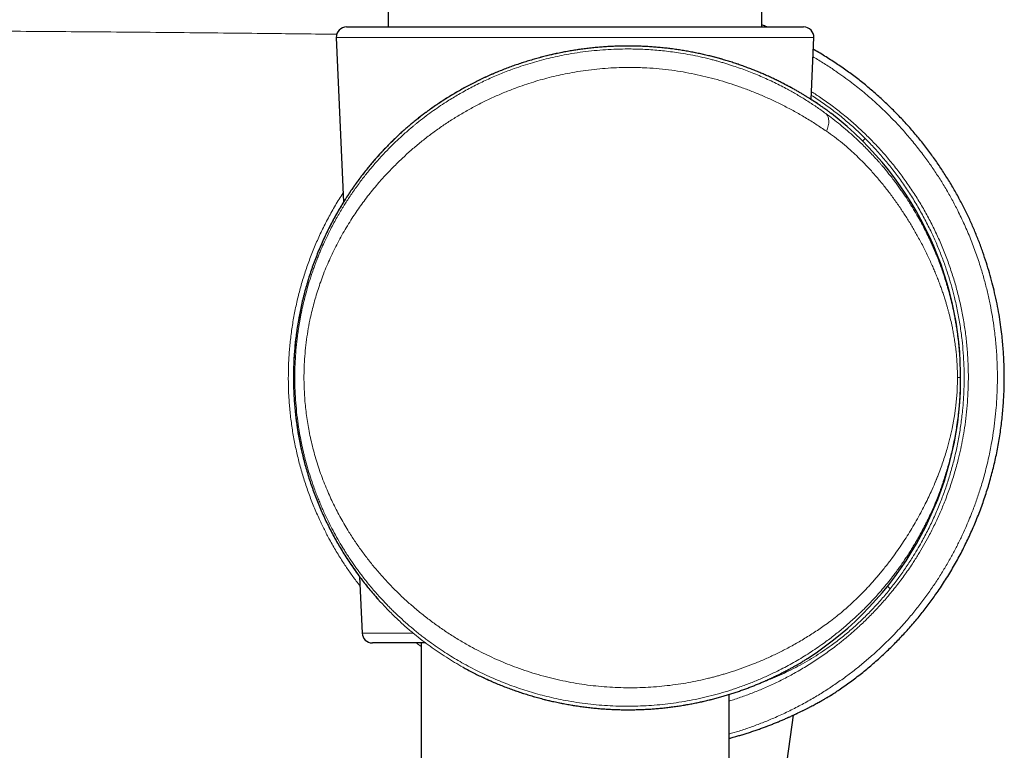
# Model space of a CAD drawing. Header units: millimetres. Extents: x 8 to 791, y 12 to 1717.
# Tile 327 of 341: x 710 to 758, y 1355 to 1391. Entities that reach past the tile are written whole.
import ezdxf

# ---------------------------------------------------------------- set-up
doc = ezdxf.new("R2010")
doc.units = ezdxf.units.MM

msp = doc.modelspace()

# ---------------------------------------------------------------- linework, layer by layer
at = {"color": 7, "linetype": 'Continuous', "lineweight": 30}
for p, q in [((727.796, 1391.467), (727.796, 1390.467)), ((745.996, 1390.467), (745.996, 1391.467)), ((725.768, 1390.467), (748.024, 1390.467)), ((725.268, 1389.946), (725.616, 1381.924)), ((748.392, 1386.929), (748.523, 1389.946)), ((729.771, 1386.402), (729.766, 1386.398)), ((725.701, 1382.061), (725.701, 1382.061)), ((723.183, 1373.387), (723.183, 1373.387)), ((726.406, 1363.692), (726.525, 1360.946)), ((729.613, 1360.467), (727.025, 1360.467)), ((729.396, 1360.467), (729.396, 1335.482)), ((731.437, 1359.284), (731.441, 1359.282)), ((744.396, 1337.518), (744.396, 1357.958)), ((746.267, 1347.883), (747.533, 1356.952))]:
    msp.add_line(p, q, dxfattribs=at)
at = {"color": 8, "linetype": 'Continuous', "lineweight": 0}
for p, q in [((748.523, 1389.946), (725.268, 1389.946)), ((727.38, 1362.507), (727.38, 1362.507)), ((726.525, 1360.946), (729.007, 1360.946))]:
    msp.add_line(p, q, dxfattribs=at)
at = {"color": 7, "linetype": 'Continuous', "lineweight": 30}
for centre, radius, start, end in [((725.768, 1389.967), 0.5, 90, 182.4813), ((748.024, 1389.967), 0.5, 357.5187, 90), ((739.396, 1373.387), 16.275, 302.8221, 52.1727), ((727.025, 1360.967), 0.5, 182.4813, 270), ((749.096, 1358.345), 0.5, 301.4731, 302.8445)]:
    msp.add_arc(centre, radius, start, end, dxfattribs=at)
at = {"color": 8, "linetype": 'Continuous', "lineweight": 0}
for centre, radius, start, end in [((755.703, 1380.392), 6.594, 135.2389, 136.818), ((756.363, 1368.217), 6.566, 229.5573, 231.1418)]:
    msp.add_arc(centre, radius, start, end, dxfattribs=at)
for points, knots in [([(704.404, 1390.281), (705.869, 1390.274), (708.799, 1390.259), (713.192, 1390.228), (717.584, 1390.191), (721.616, 1390.151), (724.183, 1390.12), (725.288, 1390.107)], [0, 0, 0, 0, 0.2102842, 0.4205684, 0.6308752, 0.8411821, 1, 1, 1, 1]), ([(755.654, 1373.387), (755.653, 1373.322), (755.653, 1373.192), (755.649, 1372.997), (755.643, 1372.801), (755.635, 1372.604), (755.624, 1372.406), (755.61, 1372.207), (755.594, 1372.008), (755.569, 1371.741), (755.531, 1371.404), (755.49, 1371.107), (755.46, 1370.911), (755.445, 1370.818), (755.429, 1370.724), (755.413, 1370.631), (755.396, 1370.537), (755.379, 1370.442), (755.346, 1370.267), (755.293, 1370.01), (755.215, 1369.669), (755.127, 1369.319), (755.032, 1368.977), (754.931, 1368.642), (754.853, 1368.403), (754.8, 1368.245), (754.774, 1368.171), (754.748, 1368.096), (754.722, 1368.021), (754.694, 1367.946), (754.667, 1367.87), (754.604, 1367.703), (754.503, 1367.443), (754.356, 1367.089), (754.202, 1366.745), (754.069, 1366.465), (753.96, 1366.246), (753.872, 1366.073), (753.779, 1365.896), (753.684, 1365.721), (753.592, 1365.558), (753.497, 1365.392), (753.393, 1365.216), (753.273, 1365.019), (753.144, 1364.814), (753.012, 1364.611), (752.899, 1364.443), (752.808, 1364.312), (752.735, 1364.208), (752.661, 1364.105), (752.586, 1364.002), (752.511, 1363.9), (752.435, 1363.799), (752.301, 1363.624), (752.111, 1363.383), (751.861, 1363.082), (751.614, 1362.8), (751.401, 1362.567), (751.221, 1362.377), (751.074, 1362.226), (750.928, 1362.079), (750.772, 1361.928), (750.591, 1361.756), (750.386, 1361.568), (750.167, 1361.374), (749.945, 1361.184), (749.716, 1360.996), (749.479, 1360.808), (749.236, 1360.623), (748.96, 1360.421), (748.652, 1360.206), (748.312, 1359.98), (747.969, 1359.766), (747.625, 1359.562), (747.28, 1359.368), (746.926, 1359.181), (746.6, 1359.019), (746.303, 1358.879), (746.042, 1358.762), (745.78, 1358.65), (745.518, 1358.543), (745.255, 1358.441), (744.992, 1358.344), (744.728, 1358.252), (744.38, 1358.137), (743.944, 1358.005), (743.418, 1357.864), (742.888, 1357.742), (742.357, 1357.638), (741.823, 1357.551), (741.288, 1357.482), (740.753, 1357.431), (740.217, 1357.397), (739.682, 1357.381), (739.145, 1357.382), (738.606, 1357.401), (738.064, 1357.438), (737.52, 1357.494), (736.974, 1357.568), (736.458, 1357.655), (735.972, 1357.754), (735.522, 1357.858), (735.086, 1357.972), (734.661, 1358.096), (734.242, 1358.23), (733.826, 1358.375), (733.415, 1358.532), (733.008, 1358.699), (732.601, 1358.88), (732.194, 1359.074), (731.788, 1359.282), (731.398, 1359.495), (731.02, 1359.716), (730.65, 1359.945), (730.275, 1360.192), (729.951, 1360.419), (729.688, 1360.611), (729.485, 1360.765), (729.291, 1360.917), (729.038, 1361.121), (728.726, 1361.385), (728.462, 1361.623), (728.296, 1361.777), (728.23, 1361.839), (728.163, 1361.903), (728.106, 1361.958), (728.045, 1362.017), (727.978, 1362.083), (727.873, 1362.187), (727.738, 1362.325), (727.57, 1362.501), (727.387, 1362.7), (727.188, 1362.923), (726.989, 1363.155), (726.796, 1363.389), (726.618, 1363.613), (726.451, 1363.83), (726.298, 1364.038), (726.155, 1364.238), (726.01, 1364.447), (725.865, 1364.663), (725.728, 1364.876), (725.639, 1365.018), (725.593, 1365.093), (725.579, 1365.115), (725.566, 1365.137), (725.553, 1365.159), (725.54, 1365.181), (725.447, 1365.334), (725.283, 1365.617), (725.058, 1366.03), (724.854, 1366.435), (724.691, 1366.783), (724.561, 1367.075), (724.461, 1367.312), (724.365, 1367.549), (724.267, 1367.8), (724.146, 1368.13), (724.009, 1368.534), (723.868, 1368.998), (723.768, 1369.367), (723.7, 1369.64), (723.657, 1369.817), (723.618, 1369.994), (723.58, 1370.17), (723.545, 1370.344), (723.485, 1370.658), (723.411, 1371.113), (723.336, 1371.709), (723.284, 1372.303), (723.254, 1372.894), (723.247, 1373.469), (723.26, 1374.032), (723.292, 1374.584), (723.333, 1375.015), (723.369, 1375.325), (723.393, 1375.512), (723.42, 1375.7), (723.449, 1375.889), (723.48, 1376.077), (723.514, 1376.265), (723.564, 1376.532), (723.638, 1376.878), (723.74, 1377.305), (723.857, 1377.738), (723.968, 1378.105), (724.065, 1378.405), (724.145, 1378.638), (724.229, 1378.872), (724.315, 1379.099), (724.399, 1379.311), (724.507, 1379.574), (724.649, 1379.901), (724.836, 1380.302), (725.018, 1380.666), (725.192, 1380.991), (725.308, 1381.199), (725.387, 1381.336), (725.424, 1381.4), (725.462, 1381.465), (725.501, 1381.53), (725.54, 1381.595), (725.58, 1381.66), (725.65, 1381.775), (725.756, 1381.943), (725.902, 1382.168), (726.064, 1382.407), (726.238, 1382.655), (726.417, 1382.899), (726.593, 1383.13), (726.763, 1383.345), (726.933, 1383.553), (727.109, 1383.76), (727.294, 1383.972), (727.532, 1384.233), (727.818, 1384.533), (728.146, 1384.858), (728.433, 1385.126), (728.678, 1385.345), (728.834, 1385.48), (728.937, 1385.567), (728.989, 1385.611), (729.041, 1385.654), (729.093, 1385.697), (729.144, 1385.739), (729.296, 1385.862), (729.548, 1386.06), (729.905, 1386.324), (730.259, 1386.571), (730.586, 1386.788), (730.886, 1386.976), (731.157, 1387.139), (731.439, 1387.301), (731.736, 1387.464), (732.048, 1387.626), (732.363, 1387.782), (732.678, 1387.929), (732.991, 1388.067), (733.304, 1388.198), (733.616, 1388.32), (733.971, 1388.451), (734.371, 1388.588), (734.815, 1388.725), (735.26, 1388.85), (735.704, 1388.96), (736.147, 1389.058), (736.626, 1389.149), (737.14, 1389.231), (737.691, 1389.3), (738.24, 1389.35), (738.788, 1389.381), (739.28, 1389.393), (739.717, 1389.391), (740.101, 1389.381), (740.486, 1389.361), (740.871, 1389.333), (741.258, 1389.295), (741.645, 1389.247), (742.064, 1389.186), (742.514, 1389.108), (742.995, 1389.009), (743.378, 1388.919), (743.664, 1388.845), (743.854, 1388.793), (744.044, 1388.739), (744.234, 1388.683), (744.423, 1388.624), (744.66, 1388.547), (744.945, 1388.449), (745.276, 1388.328), (745.608, 1388.198), (745.94, 1388.059), (746.272, 1387.911), (746.604, 1387.755), (746.926, 1387.594), (747.294, 1387.4), (747.708, 1387.167), (748.176, 1386.883), (748.645, 1386.577), (748.95, 1386.359), (749.104, 1386.248)], [0, 0, 0, 0, 0.002124, 0.00426, 0.006409, 0.008572, 0.010753, 0.012952, 0.015172, 0.017413, 0.021942, 0.026644, 0.027725, 0.028815, 0.029915, 0.031024, 0.032143, 0.033271, 0.03441, 0.038443, 0.042658, 0.047059, 0.051648, 0.055844, 0.06019, 0.061186, 0.06219, 0.063201, 0.064221, 0.065247, 0.066282, 0.067324, 0.072145, 0.07716, 0.082369, 0.087059, 0.089561, 0.092159, 0.094854, 0.097645, 0.100191, 0.10247, 0.105393, 0.108523, 0.11186, 0.115323, 0.118408, 0.120139, 0.12187, 0.123602, 0.125333, 0.127065, 0.128796, 0.130528, 0.13608, 0.14139, 0.146459, 0.151287, 0.154199, 0.157015, 0.159737, 0.162505, 0.165699, 0.169659, 0.173494, 0.177204, 0.181085, 0.184971, 0.188856, 0.192741, 0.197915, 0.203006, 0.208016, 0.212944, 0.217791, 0.222559, 0.227541, 0.230993, 0.234413, 0.237802, 0.24116, 0.244487, 0.247784, 0.251052, 0.25429, 0.26061, 0.266863, 0.273054, 0.279185, 0.285261, 0.291287, 0.297265, 0.3032, 0.309097, 0.314978, 0.320887, 0.326826, 0.332797, 0.338807, 0.34486, 0.349939, 0.355053, 0.360015, 0.364781, 0.369625, 0.374549, 0.379352, 0.384232, 0.389189, 0.394225, 0.399341, 0.404514, 0.409206, 0.414163, 0.419261, 0.424503, 0.427659, 0.430411, 0.433219, 0.436112, 0.441575, 0.447317, 0.448357, 0.449405, 0.450462, 0.451527, 0.452148, 0.453403, 0.454778, 0.457268, 0.460078, 0.463207, 0.466655, 0.470423, 0.473807, 0.477193, 0.480334, 0.483321, 0.486154, 0.488832, 0.492131, 0.49516, 0.497602, 0.497907, 0.498208, 0.498505, 0.498798, 0.499089, 0.499375, 0.50498, 0.510371, 0.515547, 0.520509, 0.523519, 0.526444, 0.529286, 0.532196, 0.535597, 0.541158, 0.546589, 0.551889, 0.553937, 0.555964, 0.557972, 0.559961, 0.56193, 0.56388, 0.57055, 0.577143, 0.583667, 0.590127, 0.596528, 0.602514, 0.608557, 0.614663, 0.616733, 0.618812, 0.620899, 0.622994, 0.625097, 0.627208, 0.629328, 0.634084, 0.638961, 0.64396, 0.649082, 0.651815, 0.654583, 0.657386, 0.660223, 0.662809, 0.665114, 0.669909, 0.67495, 0.680238, 0.683864, 0.687597, 0.688449, 0.689308, 0.690171, 0.69104, 0.691915, 0.692795, 0.69368, 0.696554, 0.699653, 0.702975, 0.706522, 0.710172, 0.713469, 0.716578, 0.719687, 0.722796, 0.725995, 0.729462, 0.735035, 0.740352, 0.745413, 0.748613, 0.751702, 0.752493, 0.753276, 0.754052, 0.754819, 0.75558, 0.756332, 0.761531, 0.76659, 0.771508, 0.776287, 0.779944, 0.783516, 0.787003, 0.790944, 0.794925, 0.798851, 0.802723, 0.806541, 0.810305, 0.814017, 0.817677, 0.822854, 0.827974, 0.833039, 0.838052, 0.843014, 0.847927, 0.854016, 0.86007, 0.866096, 0.872096, 0.878076, 0.88228, 0.886511, 0.890771, 0.895062, 0.899386, 0.903744, 0.908139, 0.913639, 0.919222, 0.924891, 0.927142, 0.929408, 0.931687, 0.93398, 0.936288, 0.938611, 0.942696, 0.946845, 0.951057, 0.955335, 0.959678, 0.964086, 0.968562, 0.972697, 0.979239, 0.98597, 0.99289, 1, 1, 1, 1]), ([(748.833, 1386.635), (748.812, 1386.65), (748.749, 1386.694), (748.629, 1386.775), (748.474, 1386.876), (748.306, 1386.985), (748.124, 1387.098), (747.945, 1387.206), (747.772, 1387.308), (747.607, 1387.402), (747.435, 1387.498), (747.256, 1387.595), (747.07, 1387.693), (746.877, 1387.791), (746.676, 1387.89), (746.469, 1387.988), (746.254, 1388.086), (746.033, 1388.183), (745.805, 1388.28), (745.519, 1388.395), (745.168, 1388.529), (744.746, 1388.677), (744.306, 1388.818), (743.847, 1388.95), (743.37, 1389.073), (742.876, 1389.185), (742.366, 1389.283), (741.887, 1389.36), (741.446, 1389.418), (741.046, 1389.461), (740.64, 1389.495), (740.227, 1389.519), (739.809, 1389.533), (739.385, 1389.536), (738.957, 1389.528), (738.529, 1389.509), (738.102, 1389.48), (737.676, 1389.439), (737.249, 1389.387), (736.821, 1389.324), (736.394, 1389.249), (735.968, 1389.163), (735.544, 1389.066), (735.129, 1388.959), (734.723, 1388.844), (734.327, 1388.72), (733.935, 1388.587), (733.548, 1388.444), (733.166, 1388.293), (732.79, 1388.133), (732.42, 1387.965), (732.074, 1387.797), (731.751, 1387.632), (731.45, 1387.47), (731.155, 1387.302), (730.865, 1387.13), (730.582, 1386.954), (730.303, 1386.773), (730.031, 1386.588), (729.854, 1386.461), (729.766, 1386.398)], [0, 0, 0, 0, 0.009012, 0.026788, 0.044666, 0.062544, 0.080514, 0.098483, 0.112254, 0.126034, 0.139862, 0.153691, 0.167555, 0.181419, 0.195343, 0.209266, 0.223225, 0.237184, 0.251182, 0.265189, 0.288439, 0.311785, 0.335179, 0.35875, 0.382375, 0.406185, 0.430055, 0.454042, 0.471606, 0.489169, 0.506844, 0.52452, 0.542319, 0.560119, 0.578046, 0.595973, 0.613595, 0.631217, 0.648965, 0.666713, 0.684592, 0.702471, 0.720474, 0.738477, 0.755802, 0.773128, 0.790554, 0.80798, 0.825503, 0.843026, 0.860637, 0.878248, 0.893399, 0.90855, 0.923748, 0.938946, 0.954189, 0.969432, 0.984716, 1, 1, 1, 1]), ([(744.396, 1356.029), (744.559, 1356.076), (744.914, 1356.18), (745.455, 1356.364), (746.018, 1356.575), (746.598, 1356.814), (747.193, 1357.086), (747.802, 1357.391), (748.386, 1357.713), (748.947, 1358.049), (749.484, 1358.398), (749.995, 1358.755), (750.48, 1359.121), (750.941, 1359.491), (751.377, 1359.866), (751.788, 1360.243), (752.177, 1360.621), (752.519, 1360.974), (752.819, 1361.3), (753.134, 1361.657), (753.491, 1362.087), (753.884, 1362.594), (754.248, 1363.102), (754.586, 1363.608), (754.898, 1364.112), (755.185, 1364.611), (755.449, 1365.104), (755.691, 1365.59), (755.897, 1366.038), (756.072, 1366.446), (756.246, 1366.878), (756.434, 1367.383), (756.642, 1368.004), (756.838, 1368.674), (757.017, 1369.395), (757.157, 1370.078), (757.264, 1370.721), (757.343, 1371.323), (757.396, 1371.863), (757.429, 1372.337), (757.454, 1372.861), (757.464, 1373.5), (757.444, 1374.253), (757.393, 1375.004), (757.315, 1375.705), (757.218, 1376.357), (757.107, 1376.958), (756.976, 1377.556), (756.825, 1378.148), (756.642, 1378.78), (756.419, 1379.449), (756.153, 1380.152), (755.858, 1380.843), (755.554, 1381.479), (755.249, 1382.061), (754.947, 1382.591), (754.627, 1383.111), (754.29, 1383.62), (753.918, 1384.143), (753.508, 1384.677), (753.057, 1385.219), (752.586, 1385.744), (752.082, 1386.262), (751.543, 1386.773), (750.969, 1387.273), (750.448, 1387.689), (749.988, 1388.031), (749.561, 1388.332), (749.087, 1388.643), (748.715, 1388.876), (748.51, 1388.991), (748.482, 1389.006)], [0, 0, 0, 0, 0.0121038, 0.0264004, 0.0406968, 0.0549851, 0.0711507, 0.0873221, 0.1034878, 0.1186918, 0.1339005, 0.1491045, 0.1631399, 0.1771791, 0.1912146, 0.2040664, 0.2169211, 0.2297729, 0.2391096, 0.2484462, 0.263658, 0.2788746, 0.2940863, 0.3081313, 0.3221802, 0.3362253, 0.3490883, 0.3619541, 0.3748171, 0.3841625, 0.393508, 0.4079726, 0.4224372, 0.4400161, 0.4576026, 0.4751815, 0.4895637, 0.50395, 0.5183322, 0.5280496, 0.537767, 0.5555842, 0.5734169, 0.5912493, 0.6090661, 0.6235364, 0.6380192, 0.6525063, 0.6669893, 0.6814598, 0.6992569, 0.7170694, 0.7348818, 0.7526787, 0.7671314, 0.7815966, 0.7960662, 0.8105317, 0.8249848, 0.8416966, 0.8584211, 0.8751455, 0.8918573, 0.9099113, 0.9279735, 0.9460276, 0.9573913, 0.968755, 0.9832483, 0.9977416, 1, 1, 1, 1]), ([(749.14, 1385.386), (748.97, 1385.501), (748.633, 1385.729), (748.111, 1386.051), (747.584, 1386.353), (747.05, 1386.635), (746.515, 1386.896), (745.979, 1387.136), (745.444, 1387.355), (744.905, 1387.555), (744.361, 1387.737), (743.813, 1387.9), (743.261, 1388.044), (742.708, 1388.168), (742.155, 1388.273), (741.585, 1388.36), (740.998, 1388.428), (740.541, 1388.462), (740.234, 1388.478), (740.077, 1388.484), (739.92, 1388.489), (739.763, 1388.492), (739.606, 1388.493), (739.321, 1388.493), (738.908, 1388.483), (738.366, 1388.451), (737.826, 1388.401), (737.287, 1388.332), (736.78, 1388.249), (736.304, 1388.157), (735.86, 1388.057), (735.417, 1387.944), (734.976, 1387.818), (734.538, 1387.679), (734.058, 1387.512), (733.538, 1387.312), (732.982, 1387.075), (732.434, 1386.816), (731.897, 1386.537), (731.377, 1386.243), (730.875, 1385.935), (730.39, 1385.612), (729.916, 1385.272), (729.452, 1384.914), (729.001, 1384.539), (728.564, 1384.148), (728.142, 1383.743), (727.735, 1383.322), (727.388, 1382.936), (727.096, 1382.591), (726.855, 1382.292), (726.623, 1381.989), (726.4, 1381.681), (726.185, 1381.37), (725.969, 1381.04), (725.753, 1380.691), (725.54, 1380.324), (725.339, 1379.955), (725.151, 1379.583), (724.974, 1379.208), (724.806, 1378.825), (724.65, 1378.442), (724.508, 1378.059), (724.381, 1377.685), (724.265, 1377.311), (724.16, 1376.936), (724.065, 1376.561), (723.97, 1376.131), (723.879, 1375.645), (723.8, 1375.103), (723.743, 1374.561), (723.707, 1374.019), (723.694, 1373.529), (723.698, 1373.09), (723.712, 1372.704), (723.736, 1372.317), (723.772, 1371.93), (723.819, 1371.543), (723.877, 1371.157), (723.947, 1370.762), (724.032, 1370.358), (724.131, 1369.947), (724.243, 1369.537), (724.368, 1369.127), (724.507, 1368.717), (724.657, 1368.315), (724.812, 1367.933), (724.971, 1367.573), (725.133, 1367.227), (725.306, 1366.883), (725.49, 1366.541), (725.683, 1366.201), (725.918, 1365.813), (726.199, 1365.38), (726.531, 1364.907), (726.883, 1364.444), (727.254, 1363.992), (727.64, 1363.555), (728.039, 1363.135), (728.45, 1362.732), (728.877, 1362.343), (729.323, 1361.964), (729.787, 1361.598), (730.269, 1361.246), (730.762, 1360.912), (731.269, 1360.596), (731.752, 1360.317), (732.209, 1360.074), (732.634, 1359.863), (733.063, 1359.665), (733.498, 1359.48), (733.961, 1359.298), (734.452, 1359.123), (734.973, 1358.957), (735.498, 1358.808), (736.027, 1358.678), (736.56, 1358.566), (737.096, 1358.472), (737.635, 1358.396), (738.175, 1358.339), (738.716, 1358.301), (739.255, 1358.281), (739.79, 1358.28), (740.323, 1358.296), (740.855, 1358.33), (741.387, 1358.382), (741.905, 1358.45), (742.411, 1358.533), (742.904, 1358.63), (743.294, 1358.719), (743.585, 1358.792), (743.777, 1358.842), (743.968, 1358.895), (744.159, 1358.951), (744.35, 1359.008), (744.654, 1359.104), (745.069, 1359.246), (745.589, 1359.443), (746.104, 1359.658), (746.614, 1359.891), (747.043, 1360.105), (747.394, 1360.292), (747.672, 1360.447), (747.948, 1360.607), (748.221, 1360.773), (748.492, 1360.945), (748.76, 1361.123), (749.043, 1361.318), (749.337, 1361.531), (749.64, 1361.766), (749.933, 1362.006), (750.216, 1362.254), (750.494, 1362.51), (750.763, 1362.772), (750.996, 1363.01), (751.193, 1363.221), (751.363, 1363.408), (751.531, 1363.599), (751.698, 1363.795), (751.864, 1363.996), (752.028, 1364.202), (752.191, 1364.412), (752.382, 1364.668), (752.599, 1364.97), (752.838, 1365.32), (753.069, 1365.677), (753.293, 1366.041), (753.513, 1366.417), (753.717, 1366.787), (753.905, 1367.147), (754.073, 1367.488), (754.246, 1367.858), (754.367, 1368.134), (754.443, 1368.317), (754.466, 1368.373), (754.489, 1368.429), (754.512, 1368.484), (754.534, 1368.54), (754.593, 1368.69), (754.686, 1368.933), (754.804, 1369.267), (754.91, 1369.591), (755.002, 1369.894), (755.081, 1370.176), (755.132, 1370.376), (755.165, 1370.509), (755.18, 1370.575), (755.196, 1370.641), (755.211, 1370.707), (755.225, 1370.772), (755.248, 1370.876), (755.277, 1371.018), (755.312, 1371.199), (755.344, 1371.378), (755.372, 1371.554), (755.398, 1371.729), (755.421, 1371.9), (755.448, 1372.124), (755.475, 1372.401), (755.498, 1372.732), (755.512, 1373.061), (755.514, 1373.279), (755.514, 1373.387)], [0, 0, 0, 0, 0.008133, 0.016106, 0.023924, 0.03159, 0.039109, 0.046356, 0.053472, 0.060461, 0.067331, 0.074207, 0.080972, 0.087632, 0.094194, 0.100666, 0.10769, 0.114625, 0.116429, 0.118227, 0.12002, 0.121809, 0.123593, 0.125373, 0.131528, 0.137668, 0.143801, 0.149935, 0.156078, 0.16121, 0.166359, 0.171527, 0.176721, 0.181945, 0.187201, 0.194087, 0.201014, 0.207991, 0.215027, 0.222009, 0.228801, 0.23563, 0.2425, 0.249418, 0.256399, 0.263378, 0.27036, 0.277353, 0.284415, 0.289048, 0.293656, 0.298241, 0.302805, 0.30735, 0.311879, 0.317012, 0.322084, 0.327098, 0.332057, 0.336965, 0.341825, 0.346903, 0.351575, 0.356188, 0.360746, 0.365253, 0.369714, 0.374134, 0.380432, 0.38666, 0.392834, 0.398971, 0.405087, 0.409453, 0.413824, 0.418206, 0.422605, 0.427027, 0.431479, 0.435965, 0.440784, 0.445651, 0.450573, 0.455556, 0.460606, 0.465729, 0.470662, 0.47515, 0.479681, 0.484259, 0.488886, 0.493565, 0.498299, 0.505187, 0.512122, 0.51911, 0.526157, 0.533209, 0.540092, 0.546972, 0.553855, 0.560746, 0.567822, 0.57485, 0.581836, 0.588788, 0.595783, 0.60129, 0.606761, 0.6122, 0.617612, 0.622999, 0.629246, 0.635456, 0.641636, 0.647793, 0.653934, 0.660097, 0.666241, 0.672376, 0.67851, 0.684649, 0.690699, 0.696774, 0.70288, 0.709026, 0.715218, 0.721046, 0.726925, 0.73286, 0.735209, 0.737568, 0.739937, 0.742316, 0.744706, 0.747107, 0.753812, 0.760603, 0.767484, 0.774462, 0.781542, 0.785562, 0.789617, 0.793707, 0.797832, 0.801995, 0.806195, 0.810433, 0.81553, 0.820614, 0.825687, 0.830659, 0.835727, 0.840913, 0.845872, 0.849258, 0.852691, 0.856169, 0.859694, 0.863265, 0.866883, 0.870548, 0.874261, 0.880107, 0.885998, 0.891933, 0.897914, 0.903941, 0.910224, 0.915728, 0.921078, 0.926274, 0.932897, 0.933745, 0.934588, 0.935426, 0.93626, 0.93709, 0.937915, 0.943016, 0.947891, 0.952541, 0.956969, 0.960684, 0.964231, 0.965133, 0.966023, 0.966902, 0.96777, 0.968627, 0.969472, 0.971854, 0.974173, 0.976429, 0.978624, 0.980761, 0.982841, 0.984868, 0.988793, 0.992607, 0.996335, 1, 1, 1, 1]), ([(748.409, 1387.309), (748.56, 1387.212), (748.902, 1386.992), (749.418, 1386.621), (749.96, 1386.2), (750.482, 1385.757), (750.989, 1385.289), (751.478, 1384.798), (751.949, 1384.284), (752.398, 1383.749), (752.823, 1383.199), (753.222, 1382.635), (753.594, 1382.06), (753.942, 1381.469), (754.266, 1380.861), (754.567, 1380.236), (754.842, 1379.595), (755.09, 1378.942), (755.31, 1378.284), (755.5, 1377.62), (755.662, 1376.953), (755.796, 1376.28), (755.903, 1375.598), (755.981, 1374.907), (756.03, 1374.21), (756.049, 1373.511), (756.039, 1372.835), (756.003, 1372.185), (755.945, 1371.559), (755.868, 1370.971), (755.776, 1370.422), (755.674, 1369.912), (755.542, 1369.345), (755.373, 1368.725), (755.158, 1368.054), (754.923, 1367.414), (754.672, 1366.808), (754.409, 1366.234), (754.14, 1365.703), (753.87, 1365.213), (753.604, 1364.763), (753.29, 1364.27), (752.923, 1363.739), (752.496, 1363.174), (752.061, 1362.648), (751.622, 1362.159), (751.184, 1361.706), (750.755, 1361.295), (750.338, 1360.923), (749.938, 1360.587), (749.479, 1360.227), (748.958, 1359.848), (748.37, 1359.457), (747.785, 1359.105), (747.207, 1358.787), (746.64, 1358.504), (746.076, 1358.248), (745.515, 1358.019), (744.959, 1357.817), (744.585, 1357.69), (744.396, 1357.635), (744.396, 1357.635)], [0, 0, 0, 0, 0.014315, 0.03258, 0.050861, 0.069142, 0.087408, 0.105966, 0.124533, 0.143091, 0.161807, 0.180034, 0.198277, 0.216519, 0.234746, 0.2533, 0.271872, 0.290443, 0.308998, 0.327243, 0.345504, 0.363764, 0.382008, 0.400583, 0.419175, 0.437767, 0.456343, 0.473048, 0.489759, 0.506464, 0.520313, 0.534164, 0.548013, 0.56673, 0.585447, 0.604276, 0.621078, 0.637885, 0.654687, 0.668615, 0.682547, 0.696475, 0.715301, 0.734127, 0.753066, 0.769869, 0.786678, 0.803481, 0.817408, 0.831338, 0.845264, 0.864083, 0.882901, 0.901831, 0.91875, 0.935675, 0.952594, 0.968391, 0.984193, 0.999989, 1, 1, 1, 1]), ([(748.401, 1387.132), (748.402, 1387.132), (748.597, 1387.015), (748.972, 1386.758), (749.519, 1386.362), (750.041, 1385.94), (750.544, 1385.502), (750.861, 1385.191), (751.02, 1385.035)], [0, 0, 0, 0, 0.000764, 0.203111, 0.405352, 0.603533, 0.801814, 1, 1, 1, 1]), ([(729.766, 1386.398), (729.681, 1386.336), (729.511, 1386.212), (729.255, 1386.013), (729.019, 1385.823), (728.804, 1385.642), (728.61, 1385.474), (728.416, 1385.3), (728.172, 1385.074), (727.881, 1384.791), (727.545, 1384.444), (727.214, 1384.081), (726.892, 1383.705), (726.578, 1383.313), (726.274, 1382.908), (725.979, 1382.491), (725.794, 1382.205), (725.701, 1382.061)], [0, 0, 0, 0, 0.057889, 0.115808, 0.173701, 0.217787, 0.261875, 0.306135, 0.350397, 0.429796, 0.509822, 0.589851, 0.671091, 0.752335, 0.83472, 0.917107, 1, 1, 1, 1]), ([(749.14, 1385.386), (749.157, 1385.431), (749.192, 1385.523), (749.226, 1385.657), (749.246, 1385.787), (749.25, 1385.908), (749.237, 1386.018), (749.207, 1386.112), (749.164, 1386.191), (749.124, 1386.229), (749.104, 1386.248)], [0, 0, 0, 0, 0.120941, 0.245295, 0.372034, 0.5, 0.627966, 0.754705, 0.879059, 1, 1, 1, 1]), ([(749.104, 1386.248), (749.221, 1386.161), (749.46, 1385.983), (749.809, 1385.703), (750.16, 1385.407), (750.49, 1385.112), (750.775, 1384.844), (751.018, 1384.604), (751.241, 1384.376), (751.412, 1384.194), (751.531, 1384.063), (751.599, 1383.988), (751.663, 1383.916), (751.719, 1383.853), (751.767, 1383.798), (751.812, 1383.746), (751.859, 1383.691), (751.935, 1383.602), (752.043, 1383.472), (752.185, 1383.297), (752.337, 1383.103), (752.486, 1382.908), (752.629, 1382.713), (752.766, 1382.522), (752.899, 1382.329), (753.039, 1382.121), (753.178, 1381.906), (753.314, 1381.688), (753.423, 1381.508), (753.508, 1381.363), (753.557, 1381.277), (753.588, 1381.223), (753.601, 1381.2), (753.614, 1381.176), (753.627, 1381.154), (753.64, 1381.131), (753.652, 1381.11), (753.725, 1380.978), (753.854, 1380.739), (754.028, 1380.395), (754.16, 1380.117), (754.257, 1379.905), (754.323, 1379.756), (754.387, 1379.607), (754.454, 1379.448), (754.54, 1379.237), (754.64, 1378.978), (754.748, 1378.683), (754.857, 1378.364), (754.932, 1378.126), (754.98, 1377.968), (754.995, 1377.92), (755.009, 1377.872), (755.023, 1377.825), (755.036, 1377.777), (755.082, 1377.616), (755.157, 1377.341), (755.251, 1376.953), (755.316, 1376.652), (755.359, 1376.439), (755.383, 1376.314), (755.405, 1376.189), (755.427, 1376.065), (755.447, 1375.942), (755.467, 1375.82), (755.498, 1375.614), (755.537, 1375.323), (755.578, 1374.947), (755.611, 1374.566), (755.635, 1374.177), (755.651, 1373.782), (755.653, 1373.518), (755.654, 1373.387)], [0, 0, 0, 0, 0.028756, 0.05865, 0.089696, 0.12182, 0.149414, 0.170787, 0.193123, 0.216426, 0.223477, 0.230611, 0.23783, 0.24392, 0.248571, 0.253452, 0.258561, 0.2639, 0.278523, 0.294631, 0.312225, 0.331305, 0.34734, 0.36433, 0.381623, 0.39792, 0.418101, 0.436512, 0.453151, 0.463162, 0.472401, 0.474369, 0.476298, 0.478188, 0.480039, 0.481852, 0.483625, 0.48536, 0.513979, 0.54114, 0.566846, 0.578459, 0.58975, 0.600717, 0.612047, 0.625553, 0.64748, 0.668678, 0.689152, 0.715077, 0.718379, 0.721661, 0.724921, 0.72816, 0.731378, 0.734574, 0.761045, 0.786501, 0.810965, 0.818984, 0.826895, 0.834698, 0.842396, 0.849988, 0.857476, 0.864862, 0.887831, 0.910129, 0.931808, 0.954823, 0.977527, 1, 1, 1, 1]), ([(755.514, 1373.387), (755.514, 1373.453), (755.514, 1373.584), (755.508, 1373.781), (755.5, 1373.978), (755.489, 1374.177), (755.471, 1374.407), (755.446, 1374.67), (755.41, 1374.967), (755.375, 1375.207), (755.345, 1375.389), (755.324, 1375.513), (755.301, 1375.634), (755.278, 1375.758), (755.239, 1375.948), (755.181, 1376.208), (755.121, 1376.448), (755.079, 1376.607), (755.059, 1376.683), (755.037, 1376.759), (755.016, 1376.836), (754.993, 1376.914), (754.97, 1376.992), (754.933, 1377.114), (754.881, 1377.282), (754.811, 1377.496), (754.735, 1377.714), (754.654, 1377.937), (754.567, 1378.165), (754.475, 1378.398), (754.38, 1378.626), (754.277, 1378.864), (754.165, 1379.111), (754.04, 1379.376), (753.908, 1379.644), (753.769, 1379.915), (753.588, 1380.252), (753.361, 1380.651), (753.085, 1381.107), (752.793, 1381.559), (752.534, 1381.933), (752.316, 1382.234), (752.147, 1382.458), (751.976, 1382.677), (751.8, 1382.895), (751.613, 1383.119), (751.363, 1383.407), (751.05, 1383.746), (750.677, 1384.122), (750.299, 1384.474), (749.917, 1384.802), (749.534, 1385.107), (749.27, 1385.294), (749.14, 1385.386)], [0, 0, 0, 0, 0.011781, 0.023644, 0.03562, 0.047736, 0.060023, 0.078203, 0.097099, 0.116781, 0.12532, 0.13336, 0.141588, 0.150008, 0.158621, 0.181018, 0.204675, 0.210163, 0.215715, 0.221333, 0.227017, 0.232766, 0.238582, 0.244465, 0.260235, 0.276555, 0.293427, 0.310856, 0.328842, 0.347388, 0.366496, 0.383706, 0.405214, 0.427126, 0.449442, 0.472164, 0.495294, 0.535162, 0.574815, 0.614259, 0.65475, 0.6757, 0.696336, 0.716659, 0.736673, 0.757887, 0.780503, 0.819952, 0.858219, 0.895329, 0.931309, 0.966189, 1, 1, 1, 1]), ([(751.02, 1385.035), (751.179, 1384.873), (751.496, 1384.547), (751.947, 1384.033), (752.38, 1383.499), (752.792, 1382.944), (753.183, 1382.369), (753.552, 1381.774), (753.896, 1381.161), (754.203, 1380.556), (754.475, 1379.961), (754.714, 1379.381), (754.919, 1378.826), (755.093, 1378.298), (755.24, 1377.799), (755.386, 1377.237), (755.525, 1376.61), (755.648, 1375.917), (755.738, 1375.244), (755.798, 1374.594), (755.832, 1373.969), (755.842, 1373.378), (755.832, 1372.824), (755.806, 1372.306), (755.759, 1371.728), (755.684, 1371.092), (755.571, 1370.399), (755.434, 1369.73), (755.273, 1369.086), (755.094, 1368.469), (754.891, 1367.86), (754.658, 1367.242), (754.393, 1366.619), (754.094, 1365.991), (753.81, 1365.451), (753.549, 1364.997), (753.29, 1364.57), (752.983, 1364.101), (752.625, 1363.593), (752.37, 1363.267), (752.243, 1363.104)], [0, 0, 0, 0, 0.028354, 0.0568699, 0.0853858, 0.1142457, 0.1431056, 0.1723168, 0.2015279, 0.2309116, 0.2569946, 0.2830871, 0.30917, 0.3307913, 0.352418, 0.3740392, 0.4032589, 0.4324787, 0.4618722, 0.4878876, 0.5139125, 0.539928, 0.5614924, 0.5830622, 0.6046266, 0.633768, 0.6629093, 0.692223, 0.7189287, 0.7456548, 0.7723809, 0.7990866, 0.8280166, 0.8569595, 0.8858895, 0.9041413, 0.9223931, 0.948259, 0.9741341, 1, 1, 1, 1]), ([(726.425, 1363.245), (726.364, 1363.322), (726.189, 1363.542), (725.92, 1363.918), (725.594, 1364.398), (725.267, 1364.923), (724.959, 1365.462), (724.688, 1365.981), (724.43, 1366.515), (724.175, 1367.101), (723.927, 1367.738), (723.705, 1368.389), (723.51, 1369.052), (723.341, 1369.727), (723.2, 1370.412), (723.088, 1371.106), (723.006, 1371.798), (722.954, 1372.487), (722.931, 1373.171), (722.936, 1373.859), (722.97, 1374.549), (723.034, 1375.242), (723.127, 1375.935), (723.25, 1376.628), (723.401, 1377.307), (723.579, 1377.975), (723.782, 1378.627), (724.014, 1379.275), (724.273, 1379.914), (724.562, 1380.548), (724.878, 1381.17), (725.221, 1381.783), (725.471, 1382.179), (725.596, 1382.378)], [0, 0, 0, 0, 0.014605, 0.041222, 0.067839, 0.099949, 0.13206, 0.158963, 0.185866, 0.219189, 0.252703, 0.286217, 0.320136, 0.354056, 0.388389, 0.422723, 0.457259, 0.490582, 0.524096, 0.55761, 0.59153, 0.62545, 0.659784, 0.694118, 0.728655, 0.761976, 0.795487, 0.828999, 0.862914, 0.89683, 0.931158, 0.965485, 1, 1, 1, 1]), ([(725.701, 1382.061), (725.584, 1381.871), (725.349, 1381.49), (725.026, 1380.899), (724.725, 1380.295), (724.448, 1379.672), (724.195, 1379.034), (723.967, 1378.38), (723.767, 1377.714), (723.604, 1377.071), (723.473, 1376.452), (723.369, 1375.854), (723.287, 1375.246), (723.228, 1374.629), (723.19, 1374.009), (723.186, 1373.595), (723.183, 1373.387)], [0, 0, 0, 0, 0.073317, 0.14676, 0.220585, 0.294539, 0.369967, 0.445533, 0.521516, 0.597639, 0.663241, 0.728844, 0.796484, 0.864124, 0.932062, 1, 1, 1, 1]), ([(723.183, 1373.387), (723.185, 1373.222), (723.188, 1372.893), (723.214, 1372.339), (723.264, 1371.726), (723.348, 1371.055), (723.46, 1370.385), (723.6, 1369.719), (723.769, 1369.055), (723.967, 1368.396), (724.194, 1367.742), (724.447, 1367.103), (724.725, 1366.48), (725.026, 1365.875), (725.326, 1365.329), (725.617, 1364.842), (725.895, 1364.41), (726.219, 1363.939), (726.597, 1363.432), (726.996, 1362.939), (727.265, 1362.637), (727.38, 1362.507)], [0, 0, 0, 0, 0.041441, 0.082882, 0.139355, 0.19612, 0.252885, 0.310157, 0.367429, 0.425018, 0.483227, 0.541436, 0.59791, 0.654664, 0.711417, 0.754435, 0.797463, 0.840481, 0.898406, 0.956331, 1, 1, 1, 1]), ([(755.654, 1373.387), (755.651, 1373.387), (755.647, 1373.387), (755.619, 1373.387), (755.577, 1373.387), (755.535, 1373.387), (755.514, 1373.387)], [0, 0, 0, 0, 0.249654, 0.5, 0.750346, 1, 1, 1, 1]), ([(752.243, 1363.104), (752.102, 1362.932), (751.821, 1362.587), (751.371, 1362.095), (750.901, 1361.623), (750.41, 1361.172), (749.9, 1360.743), (749.411, 1360.371), (748.951, 1360.049), (748.523, 1359.772), (748.086, 1359.511), (747.644, 1359.27), (747.199, 1359.047), (746.751, 1358.845), (746.382, 1358.692), (746.161, 1358.613), (746.093, 1358.589)], [0, 0, 0, 0, 0.0861988, 0.1724385, 0.2586353, 0.3448472, 0.4311028, 0.5173119, 0.5832644, 0.6492609, 0.7152548, 0.7812037, 0.844782, 0.9084739, 0.9722064, 1, 1, 1, 1]), ([(727.38, 1362.507), (727.513, 1362.364), (727.778, 1362.078), (728.196, 1361.666), (728.628, 1361.268), (729.048, 1360.91), (729.452, 1360.588), (729.837, 1360.3), (730.229, 1360.025), (730.629, 1359.762), (731.033, 1359.513), (731.303, 1359.36), (731.437, 1359.284)], [0, 0, 0, 0, 0.110008, 0.220012, 0.331039, 0.442061, 0.533925, 0.625837, 0.717689, 0.811775, 0.905929, 1, 1, 1, 1]), ([(729.396, 1360.297), (729.32, 1360.352), (729.245, 1360.407), (729.172, 1360.467), (729.172, 1360.467)], [0, 0, 0, 0, 0.995977, 1, 1, 1, 1]), ([(731.437, 1359.284), (731.586, 1359.203), (731.884, 1359.042), (732.307, 1358.833), (732.698, 1358.653), (733.055, 1358.498), (733.419, 1358.35), (733.79, 1358.21), (734.168, 1358.078), (734.552, 1357.953), (734.943, 1357.838), (735.341, 1357.73), (735.745, 1357.632), (736.156, 1357.543), (736.571, 1357.464), (736.99, 1357.395), (737.411, 1357.337), (737.835, 1357.289), (738.259, 1357.253), (738.7, 1357.226), (739.157, 1357.211), (739.627, 1357.209), (740.095, 1357.22), (740.559, 1357.244), (741.018, 1357.281), (741.472, 1357.329), (741.918, 1357.39), (742.354, 1357.461), (742.778, 1357.541), (743.189, 1357.63), (743.59, 1357.728), (743.98, 1357.833), (744.358, 1357.944), (744.722, 1358.061), (745.074, 1358.183), (745.393, 1358.302), (745.681, 1358.415), (745.942, 1358.523), (746.191, 1358.632), (746.429, 1358.739), (746.653, 1358.846), (746.834, 1358.934), (746.933, 1358.985), (746.968, 1359.002)], [0, 0, 0, 0, 0.029824, 0.059705, 0.081741, 0.103777, 0.125921, 0.148065, 0.170331, 0.192597, 0.214993, 0.237389, 0.260196, 0.283004, 0.305969, 0.328934, 0.352073, 0.375212, 0.398526, 0.42184, 0.447887, 0.474059, 0.500292, 0.526742, 0.553253, 0.57998, 0.606767, 0.633677, 0.660238, 0.686905, 0.713624, 0.740522, 0.767471, 0.794598, 0.821774, 0.849053, 0.872063, 0.895072, 0.918202, 0.941331, 0.964591, 0.987851, 1, 1, 1, 1]), ([(744.396, 1355.816), (744.448, 1355.829), (744.624, 1355.876), (744.912, 1355.96), (745.291, 1356.076), (745.687, 1356.207), (746.096, 1356.353), (746.489, 1356.503), (746.863, 1356.655), (747.215, 1356.807), (747.5, 1356.936), (747.728, 1357.043), (747.901, 1357.127), (748.063, 1357.207), (748.212, 1357.283), (748.354, 1357.356), (748.482, 1357.424), (748.598, 1357.486), (748.702, 1357.542), (748.799, 1357.596), (748.91, 1357.658), (749.028, 1357.725), (749.14, 1357.79), (749.228, 1357.842), (749.292, 1357.88), (749.336, 1357.906), (749.362, 1357.922), (749.365, 1357.924), (749.367, 1357.925)], [0, 0, 0, 0, 0.017554, 0.058798, 0.100123, 0.152482, 0.204984, 0.258423, 0.312012, 0.3653, 0.418739, 0.450773, 0.482841, 0.512811, 0.542781, 0.572873, 0.602965, 0.629533, 0.656102, 0.682766, 0.70943, 0.755012, 0.800729, 0.842858, 0.885102, 0.923746, 0.962485, 1, 1, 1, 1])]:
    msp.add_open_spline(points, degree=3, knots=knots, dxfattribs=at)
at = {"color": 7, "linetype": 'Continuous', "lineweight": 30}
for points, knots in [([(746.226, 1390.467), (746.156, 1390.498), (746.08, 1390.53), (746.002, 1390.559), (745.996, 1390.561)], [0, 0, 0, 0, 0.9251128, 1, 1, 1, 1]), ([(748.827, 1386.64), (748.798, 1386.66), (748.741, 1386.699), (748.646, 1386.763), (748.545, 1386.83), (748.437, 1386.9), (748.322, 1386.974), (748.199, 1387.051), (748.069, 1387.131), (747.933, 1387.213), (747.789, 1387.298), (747.638, 1387.385), (747.481, 1387.473), (747.317, 1387.562), (747.147, 1387.653), (746.97, 1387.744), (746.788, 1387.835), (746.6, 1387.926), (746.406, 1388.017), (746.206, 1388.108), (745.999, 1388.198), (745.787, 1388.287), (745.57, 1388.374), (745.348, 1388.46), (745.122, 1388.544), (744.893, 1388.625), (744.66, 1388.704), (744.423, 1388.78), (744.184, 1388.853), (743.943, 1388.922), (743.7, 1388.988), (743.455, 1389.051), (743.206, 1389.11), (742.953, 1389.166), (742.697, 1389.218), (742.438, 1389.267), (742.176, 1389.312), (741.913, 1389.354), (741.648, 1389.391), (741.382, 1389.424), (741.115, 1389.453), (740.847, 1389.477), (740.58, 1389.498), (740.312, 1389.514), (740.045, 1389.525), (739.778, 1389.532), (739.51, 1389.535), (739.241, 1389.533), (738.969, 1389.527), (738.696, 1389.517), (738.422, 1389.502), (738.149, 1389.482), (737.876, 1389.459), (737.606, 1389.43), (737.335, 1389.398), (737.064, 1389.36), (736.792, 1389.318), (736.521, 1389.271), (736.249, 1389.22), (735.978, 1389.164), (735.707, 1389.104), (735.437, 1389.038), (735.168, 1388.969), (734.9, 1388.894), (734.632, 1388.815), (734.366, 1388.731), (734.1, 1388.643), (733.834, 1388.55), (733.57, 1388.451), (733.306, 1388.349), (733.043, 1388.241), (732.782, 1388.129), (732.522, 1388.012), (732.264, 1387.89), (732.008, 1387.764), (731.754, 1387.633), (731.502, 1387.498), (731.253, 1387.358), (731.006, 1387.214), (730.76, 1387.065), (730.517, 1386.912), (730.275, 1386.754), (730.037, 1386.591), (729.877, 1386.479), (729.797, 1386.421), (729.795, 1386.419)], [0, 0, 0, 0, 0.011788, 0.023713, 0.035593, 0.047734, 0.059999, 0.072382, 0.084872, 0.097462, 0.110139, 0.122892, 0.135708, 0.148574, 0.161475, 0.174396, 0.187321, 0.200244, 0.213052, 0.226079, 0.239106, 0.252117, 0.265096, 0.27803, 0.290906, 0.30371, 0.316434, 0.329065, 0.341597, 0.35402, 0.36633, 0.378371, 0.390551, 0.40272, 0.414864, 0.426974, 0.439038, 0.451045, 0.462988, 0.474857, 0.486646, 0.498349, 0.50996, 0.521476, 0.532894, 0.544211, 0.555484, 0.566832, 0.578226, 0.589642, 0.601054, 0.612433, 0.623755, 0.634998, 0.646188, 0.657525, 0.66887, 0.680231, 0.691622, 0.703054, 0.714539, 0.726089, 0.737659, 0.749217, 0.760852, 0.772569, 0.78437, 0.796258, 0.808235, 0.820304, 0.832465, 0.84472, 0.857067, 0.869507, 0.882038, 0.894658, 0.907361, 0.920125, 0.933041, 0.946087, 0.959264, 0.972573, 0.986015, 0.999587, 1, 1, 1, 1]), ([(749.366, 1357.926), (749.517, 1358.025), (749.857, 1358.246), (750.37, 1358.616), (750.904, 1359.028), (751.419, 1359.458), (751.914, 1359.902), (752.39, 1360.36), (752.846, 1360.832), (753.282, 1361.316), (753.698, 1361.812), (754.094, 1362.318), (754.493, 1362.867), (754.891, 1363.462), (755.284, 1364.104), (755.647, 1364.755), (755.982, 1365.418), (756.289, 1366.092), (756.57, 1366.779), (756.824, 1367.478), (757.049, 1368.187), (757.245, 1368.906), (757.412, 1369.633), (757.55, 1370.367), (757.658, 1371.107), (757.735, 1371.852), (757.783, 1372.6), (757.797, 1373.217), (757.794, 1373.701), (757.784, 1374.051), (757.769, 1374.402), (757.746, 1374.757), (757.715, 1375.122), (757.673, 1375.528), (757.615, 1375.977), (757.538, 1376.471), (757.442, 1376.989), (757.332, 1377.499), (757.21, 1378), (757.076, 1378.489), (756.923, 1378.991), (756.75, 1379.506), (756.555, 1380.033), (756.342, 1380.56), (756.11, 1381.086), (755.859, 1381.609), (755.584, 1382.138), (755.283, 1382.672), (754.962, 1383.2), (754.621, 1383.72), (754.261, 1384.232), (753.874, 1384.743), (753.461, 1385.251), (753.02, 1385.755), (752.574, 1386.229), (752.126, 1386.672), (751.679, 1387.087), (751.211, 1387.493), (750.721, 1387.889), (750.208, 1388.275), (749.674, 1388.649), (749.117, 1389.008), (748.723, 1389.249), (748.512, 1389.365), (748.498, 1389.373)], [0, 0, 0, 0, 0.014314, 0.032321, 0.050204, 0.067963, 0.085598, 0.103108, 0.120495, 0.137756, 0.154892, 0.171903, 0.188789, 0.208888, 0.228807, 0.248549, 0.26817, 0.287811, 0.307476, 0.327165, 0.346878, 0.366615, 0.386377, 0.406164, 0.425977, 0.445816, 0.465679, 0.485568, 0.494857, 0.504153, 0.513453, 0.522771, 0.532433, 0.542583, 0.55517, 0.568435, 0.582377, 0.596996, 0.609932, 0.623356, 0.637267, 0.651666, 0.666552, 0.681925, 0.696865, 0.712239, 0.728045, 0.744285, 0.760959, 0.777148, 0.793727, 0.810695, 0.828052, 0.845796, 0.863929, 0.879781, 0.895917, 0.912339, 0.929046, 0.946039, 0.963319, 0.980884, 0.998735, 1, 1, 1, 1]), ([(749.377, 1386.242), (749.374, 1386.244), (749.365, 1386.251), (749.339, 1386.271), (749.297, 1386.303), (749.245, 1386.342), (749.182, 1386.388), (749.106, 1386.443), (749.011, 1386.511), (748.919, 1386.577), (748.855, 1386.621), (748.833, 1386.635)], [0, 0, 0, 0, 0.046829, 0.16685, 0.287522, 0.408194, 0.526157, 0.64426, 0.786783, 0.929307, 1, 1, 1, 1]), ([(729.771, 1386.402), (729.722, 1386.366), (729.616, 1386.289), (729.452, 1386.166), (729.279, 1386.031), (729.104, 1385.891), (728.927, 1385.746), (728.749, 1385.595), (728.57, 1385.439), (728.391, 1385.277), (728.21, 1385.109), (728.029, 1384.935), (727.847, 1384.755), (727.665, 1384.568), (727.484, 1384.376), (727.303, 1384.178), (727.123, 1383.974), (726.944, 1383.764), (726.766, 1383.548), (726.59, 1383.325), (726.414, 1383.095), (726.24, 1382.859), (726.068, 1382.616), (725.898, 1382.365), (725.776, 1382.18), (725.712, 1382.077), (725.702, 1382.061)], [0, 0, 0, 0, 0.033386, 0.072091, 0.111272, 0.150758, 0.190588, 0.230796, 0.271415, 0.312472, 0.353992, 0.395945, 0.438413, 0.48156, 0.525084, 0.569034, 0.61346, 0.658409, 0.703924, 0.750049, 0.79682, 0.844272, 0.892434, 0.941328, 0.990969, 1, 1, 1, 1]), ([(725.702, 1382.061), (725.68, 1382.026), (725.595, 1381.893), (725.454, 1381.659), (725.28, 1381.36), (725.112, 1381.056), (724.952, 1380.75), (724.798, 1380.441), (724.651, 1380.128), (724.511, 1379.813), (724.377, 1379.494), (724.251, 1379.172), (724.13, 1378.847), (724.017, 1378.519), (723.911, 1378.19), (723.812, 1377.859), (723.72, 1377.525), (723.635, 1377.188), (723.557, 1376.849), (723.486, 1376.508), (723.423, 1376.166), (723.367, 1375.823), (723.318, 1375.481), (723.277, 1375.139), (723.244, 1374.796), (723.217, 1374.451), (723.198, 1374.104), (723.186, 1373.758), (723.182, 1373.519), (723.183, 1373.396), (723.183, 1373.387)], [0, 0, 0, 0, 0.013669, 0.051569, 0.089482, 0.127308, 0.16507, 0.202792, 0.240499, 0.278215, 0.315959, 0.353755, 0.391629, 0.429635, 0.467374, 0.505036, 0.542875, 0.580841, 0.618886, 0.656958, 0.694991, 0.732932, 0.77073, 0.80833, 0.845783, 0.883759, 0.921651, 0.959485, 0.997285, 1, 1, 1, 1]), ([(723.184, 1373.387), (723.184, 1373.319), (723.184, 1373.135), (723.192, 1372.835), (723.207, 1372.487), (723.23, 1372.141), (723.261, 1371.796), (723.299, 1371.452), (723.344, 1371.108), (723.396, 1370.766), (723.456, 1370.425), (723.522, 1370.086), (723.597, 1369.748), (723.678, 1369.411), (723.767, 1369.076), (723.862, 1368.744), (723.965, 1368.413), (724.075, 1368.083), (724.193, 1367.757), (724.317, 1367.433), (724.447, 1367.113), (724.585, 1366.794), (724.73, 1366.478), (724.881, 1366.166), (725.038, 1365.858), (725.202, 1365.554), (725.372, 1365.254), (725.549, 1364.957), (725.732, 1364.663), (725.921, 1364.373), (726.117, 1364.088), (726.319, 1363.806), (726.527, 1363.528), (726.741, 1363.255), (726.961, 1362.987), (727.159, 1362.754), (727.287, 1362.612), (727.337, 1362.556)], [0, 0, 0, 0, 0.017185, 0.046621, 0.075985, 0.105103, 0.1343, 0.163538, 0.19278, 0.221978, 0.251093, 0.280153, 0.309385, 0.338584, 0.36777, 0.396961, 0.426171, 0.455419, 0.484755, 0.513835, 0.543042, 0.572337, 0.601657, 0.63092, 0.660059, 0.689011, 0.718128, 0.747313, 0.77648, 0.805646, 0.834827, 0.864041, 0.89333, 0.922507, 0.95172, 0.98101, 1, 1, 1, 1]), ([(746.968, 1359.002), (747, 1359.019), (747.099, 1359.069), (747.245, 1359.146), (747.405, 1359.233), (747.548, 1359.312), (747.678, 1359.386), (747.796, 1359.454), (747.901, 1359.516), (747.993, 1359.572), (748.072, 1359.619), (748.136, 1359.659), (748.186, 1359.691), (748.207, 1359.704), (748.217, 1359.711)], [0, 0, 0, 0, 0.045676, 0.140693, 0.225871, 0.311048, 0.396707, 0.482365, 0.568578, 0.65479, 0.741601, 0.828412, 0.915455, 1, 1, 1, 1]), ([(731.442, 1359.282), (731.513, 1359.242), (731.668, 1359.157), (731.911, 1359.031), (732.167, 1358.902), (732.424, 1358.779), (732.683, 1358.66), (732.942, 1358.546), (733.203, 1358.437), (733.465, 1358.333), (733.729, 1358.233), (733.993, 1358.138), (734.259, 1358.048), (734.525, 1357.963), (734.792, 1357.882), (735.06, 1357.806), (735.328, 1357.734), (735.597, 1357.667), (735.867, 1357.605), (736.136, 1357.548), (736.404, 1357.495), (736.671, 1357.447), (736.939, 1357.404), (737.207, 1357.364), (737.476, 1357.33), (737.744, 1357.3), (738.012, 1357.274), (738.28, 1357.252), (738.546, 1357.236), (738.811, 1357.223), (739.076, 1357.215), (739.34, 1357.21), (739.604, 1357.21), (739.866, 1357.215), (740.126, 1357.223), (740.385, 1357.235), (740.643, 1357.251), (740.9, 1357.271), (741.156, 1357.295), (741.41, 1357.323), (741.662, 1357.355), (741.912, 1357.39), (742.16, 1357.429), (742.405, 1357.471), (742.648, 1357.517), (742.889, 1357.565), (743.128, 1357.617), (743.363, 1357.672), (743.594, 1357.73), (743.821, 1357.79), (744.045, 1357.852), (744.266, 1357.917), (744.483, 1357.984), (744.696, 1358.053), (744.904, 1358.124), (745.108, 1358.196), (745.306, 1358.269), (745.5, 1358.344), (745.688, 1358.419), (745.871, 1358.494), (746.047, 1358.569), (746.217, 1358.643), (746.38, 1358.717), (746.537, 1358.79), (746.687, 1358.862), (746.829, 1358.932), (746.918, 1358.977), (746.961, 1358.999)], [0, 0, 0, 0, 0.014502, 0.031243, 0.047859, 0.064329, 0.080631, 0.096748, 0.112661, 0.12856, 0.144321, 0.159965, 0.175509, 0.190971, 0.20638, 0.221567, 0.236748, 0.251897, 0.266977, 0.281952, 0.29679, 0.311463, 0.326242, 0.340981, 0.355684, 0.370367, 0.385048, 0.399741, 0.414441, 0.428975, 0.443594, 0.458273, 0.472987, 0.48771, 0.502405, 0.517034, 0.531868, 0.546733, 0.561643, 0.576615, 0.591663, 0.606806, 0.621987, 0.637136, 0.652442, 0.667867, 0.683373, 0.698916, 0.714464, 0.729909, 0.745654, 0.761445, 0.777293, 0.793211, 0.809219, 0.825218, 0.841206, 0.857285, 0.873409, 0.889526, 0.905579, 0.921458, 0.937444, 0.953348, 0.969176, 0.984938, 1, 1, 1, 1]), ([(744.396, 1355.816), (744.444, 1355.828), (744.573, 1355.862), (744.766, 1355.917), (744.977, 1355.979), (745.182, 1356.042), (745.392, 1356.11), (745.606, 1356.181), (745.817, 1356.254), (746.023, 1356.327), (746.225, 1356.402), (746.421, 1356.478), (746.613, 1356.553), (746.797, 1356.629), (746.977, 1356.704), (747.15, 1356.779), (747.319, 1356.854), (747.481, 1356.927), (747.637, 1357), (747.786, 1357.071), (747.929, 1357.14), (748.065, 1357.208), (748.194, 1357.273), (748.317, 1357.336), (748.432, 1357.397), (748.541, 1357.454), (748.642, 1357.509), (748.737, 1357.561), (748.825, 1357.61), (748.906, 1357.655), (748.979, 1357.697), (749.045, 1357.735), (749.105, 1357.769), (749.159, 1357.801), (749.206, 1357.829), (749.248, 1357.853), (749.282, 1357.873), (749.31, 1357.89), (749.332, 1357.903), (749.347, 1357.912), (749.355, 1357.917), (749.356, 1357.918), (749.357, 1357.918)], [0, 0, 0, 0, 0.016269, 0.043717, 0.066536, 0.090355, 0.116688, 0.14321, 0.169886, 0.196668, 0.223507, 0.250347, 0.277122, 0.303793, 0.33026, 0.356983, 0.383638, 0.410216, 0.436706, 0.4631, 0.489391, 0.515574, 0.541634, 0.567328, 0.592986, 0.618519, 0.643899, 0.6691, 0.694099, 0.718869, 0.743384, 0.76761, 0.791047, 0.815482, 0.839735, 0.863838, 0.887824, 0.911727, 0.935578, 0.959412, 0.983257, 1, 1, 1, 1])]:
    msp.add_open_spline(points, degree=3, knots=knots, dxfattribs=at)

doc.saveas('drawing.dxf')
